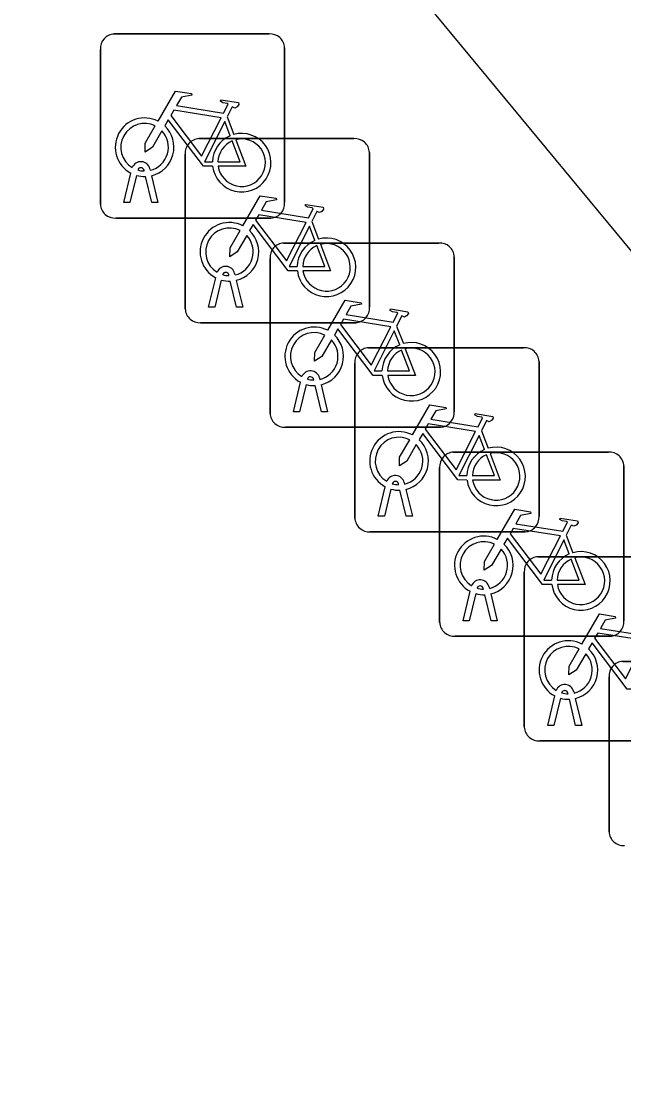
# Model space of a CAD drawing. Extents: x 161087 to 161922, y 382574 to 383873.
# Drawn here: x 161517.99 to 161521.25, y 383481.3 to 383487.02 of the extents above; entities that cross this region are included whole.
import ezdxf

# ---------------------------------------------------------------- set-up
doc = ezdxf.new("R2010")
doc.units = 0
doc.layers.add('IMGEO_Fietsenrek', color=7, linetype='Continuous')
doc.layers.add('IMGEO_Pand', color=7, linetype='Continuous')

msp = doc.modelspace()

# ---------------------------------------------------------------- linework, layer by layer
at = {"layer": 'IMGEO_Fietsenrek'}
for p, q in [((161518.4899, 383486.9475), (161519.3308, 383486.9475)), ((161519.3308, 383486.9475), (161518.4899, 383486.9475)), ((161518.4155, 383486.0229), (161518.4155, 383486.8638)), ((161518.4155, 383486.8638), (161518.4155, 383486.0229)), ((161519.4145, 383486.8731), (161519.4145, 383486.0322)), ((161519.4145, 383486.0322), (161519.4145, 383486.8731)), ((161519.1022, 383486.4972), (161519.1385, 383486.402)), ((161518.9499, 383486.3795), (161519.7908, 383486.3795)), ((161519.7908, 383486.3795), (161518.9499, 383486.3795)), ((161519.8745, 383486.3051), (161519.8745, 383485.4642)), ((161519.8745, 383485.4642), (161519.8745, 383486.3051)), ((161518.8755, 383485.4549), (161518.8755, 383486.2958)), ((161518.8755, 383486.2958), (161518.8755, 383485.4549)), ((161518.5425, 383486.0323), (161518.5808, 383486.1923)), ((161518.6529, 383486.2039), (161518.6519, 383486.2082)), ((161518.6836, 383486.2154), (161518.6854, 383486.2075)), ((161518.6112, 383486.1801), (161518.5759, 383486.0323)), ((161518.694, 383486.0323), (161518.6601, 383486.174)), ((161518.6924, 383486.1783), (161518.7274, 383486.0323)), ((161518.5759, 383486.0323), (161518.5425, 383486.0323)), ((161518.7274, 383486.0323), (161518.694, 383486.0323)), ((161519.3401, 383485.9485), (161518.4992, 383485.9485)), ((161518.4992, 383485.9485), (161519.3401, 383485.9485)), ((161519.5622, 383485.9292), (161519.5985, 383485.834)), ((161519.4099, 383485.8125), (161520.2508, 383485.8125)), ((161520.2508, 383485.8125), (161519.4099, 383485.8125)), ((161520.3345, 383485.7381), (161520.3345, 383484.8972)), ((161520.3345, 383484.8972), (161520.3345, 383485.7381)), ((161519.3355, 383484.8879), (161519.3355, 383485.7288)), ((161519.3355, 383485.7288), (161519.3355, 383484.8879)), ((161519.0025, 383485.4643), (161519.0408, 383485.6243)), ((161519.1129, 383485.6359), (161519.1119, 383485.6402)), ((161519.1436, 383485.6474), (161519.1454, 383485.6395)), ((161519.0712, 383485.6121), (161519.0359, 383485.4643)), ((161519.154, 383485.4643), (161519.1201, 383485.606)), ((161519.1524, 383485.6103), (161519.1874, 383485.4643)), ((161519.0359, 383485.4643), (161519.0025, 383485.4643)), ((161519.1874, 383485.4643), (161519.154, 383485.4643)), ((161519.8001, 383485.3805), (161518.9592, 383485.3805)), ((161518.9592, 383485.3805), (161519.8001, 383485.3805)), ((161520.0222, 383485.3622), (161520.0585, 383485.267)), ((161519.8699, 383485.2445), (161520.7108, 383485.2445)), ((161520.7108, 383485.2445), (161519.8699, 383485.2445)), ((161519.7955, 383484.3199), (161519.7955, 383485.1608)), ((161519.7955, 383485.1608), (161519.7955, 383484.3199)), ((161520.7945, 383485.1701), (161520.7945, 383484.3292)), ((161520.7945, 383484.3292), (161520.7945, 383485.1701)), ((161519.4625, 383484.8973), (161519.5008, 383485.0573)), ((161519.5312, 383485.0451), (161519.4959, 383484.8973)), ((161519.5729, 383485.0689), (161519.5719, 383485.0732)), ((161519.6036, 383485.0804), (161519.6054, 383485.0725)), ((161519.614, 383484.8973), (161519.5801, 383485.039)), ((161519.6124, 383485.0433), (161519.6474, 383484.8973)), ((161519.4959, 383484.8973), (161519.4625, 383484.8973)), ((161519.6474, 383484.8973), (161519.614, 383484.8973)), ((161520.2601, 383484.8135), (161519.4192, 383484.8135)), ((161519.4192, 383484.8135), (161520.2601, 383484.8135)), ((161520.4822, 383484.7942), (161520.5185, 383484.699)), ((161520.3299, 383484.6775), (161521.1708, 383484.6775)), ((161521.1708, 383484.6775), (161520.3299, 383484.6775)), ((161520.2555, 383483.7529), (161520.2555, 383484.5938)), ((161520.2555, 383484.5938), (161520.2555, 383483.7529)), ((161521.2545, 383484.6031), (161521.2545, 383483.7622)), ((161521.2545, 383483.7622), (161521.2545, 383484.6031)), ((161519.9225, 383484.3293), (161519.9608, 383484.4893)), ((161519.9912, 383484.4771), (161519.9559, 383484.3293)), ((161520.0329, 383484.5009), (161520.0319, 383484.5052)), ((161520.0636, 383484.5124), (161520.0654, 383484.5045)), ((161520.0724, 383484.4753), (161520.1074, 383484.3293)), ((161520.074, 383484.3293), (161520.0401, 383484.471)), ((161519.9559, 383484.3293), (161519.9225, 383484.3293)), ((161520.1074, 383484.3293), (161520.074, 383484.3293)), ((161520.7201, 383484.2455), (161519.8792, 383484.2455)), ((161519.8792, 383484.2455), (161520.7201, 383484.2455)), ((161520.9422, 383484.2272), (161520.9785, 383484.132)), ((161520.7889, 383484.1095), (161521.6298, 383484.1095)), ((161521.6298, 383484.1095), (161520.7889, 383484.1095)), ((161520.7145, 383483.1849), (161520.7145, 383484.0258)), ((161520.7145, 383484.0258), (161520.7145, 383483.1849)), ((161520.3825, 383483.7623), (161520.4208, 383483.9223)), ((161520.4512, 383483.9101), (161520.4159, 383483.7623)), ((161520.4929, 383483.9339), (161520.4919, 383483.9382)), ((161520.534, 383483.7623), (161520.5001, 383483.904)), ((161520.5236, 383483.9454), (161520.5254, 383483.9375)), ((161520.5324, 383483.9083), (161520.5674, 383483.7623)), ((161520.4159, 383483.7623), (161520.3825, 383483.7623)), ((161520.5674, 383483.7623), (161520.534, 383483.7623)), ((161521.1801, 383483.6785), (161520.3392, 383483.6785)), ((161520.3392, 383483.6785), (161521.1801, 383483.6785)), ((161521.2489, 383483.5415), (161522.0898, 383483.5415)), ((161522.0898, 383483.5415), (161521.2489, 383483.5415)), ((161521.1745, 383482.6169), (161521.1745, 383483.4578)), ((161521.1745, 383483.4578), (161521.1745, 383482.6169)), ((161520.8415, 383483.1943), (161520.8798, 383483.3543)), ((161520.9102, 383483.3421), (161520.8749, 383483.1943)), ((161520.9519, 383483.3659), (161520.9509, 383483.3702)), ((161520.993, 383483.1943), (161520.9591, 383483.336)), ((161520.9826, 383483.3774), (161520.9844, 383483.3695)), ((161520.9914, 383483.3403), (161521.0264, 383483.1943)), ((161520.8749, 383483.1943), (161520.8415, 383483.1943)), ((161521.0264, 383483.1943), (161520.993, 383483.1943)), ((161521.6391, 383483.1105), (161520.7982, 383483.1105)), ((161520.7982, 383483.1105), (161521.6391, 383483.1105))]:
    msp.add_line(p, q, dxfattribs=at)
for points in [[(161518.7281, 383486.4742), (161518.8228, 383486.6377), (161518.909, 383486.6239), (161518.9107, 383486.6152), (161518.8546, 383486.6043), (161518.8284, 383486.559), (161519.0836, 383486.5182)], [(161519.0836, 383486.5182), (161519.1086, 383486.567), (161519.1035, 383486.571), (161519.0803, 383486.5747), (161519.0676, 383486.5822), (161519.0666, 383486.5853), (161519.0688, 383486.5899), (161519.1636, 383486.5748), (161519.1659, 383486.5645), (161519.1565, 383486.5521), (161519.1441, 383486.5457), (161519.1296, 383486.5519), (161519.1022, 383486.4972)], [(161519.0707, 383486.493), (161518.8139, 383486.534), (161518.7972, 383486.5052), (161518.9642, 383486.2849), (161519.0707, 383486.493)], [(161519.0238, 383486.2295), (161518.9741, 383486.2296), (161518.7834, 383486.4813), (161518.7644, 383486.4485)], [(161518.7488, 383486.4217), (161518.6972, 383486.3325), (161518.6573, 383486.3065), (161518.6585, 383486.354), (161518.713, 383486.4482)], [(161519.1187, 383486.395), (161519.0894, 383486.4718), (161518.98, 383486.2537), (161519.0227, 383486.2536)], [(161519.0527, 383486.2535), (161519.1726, 383486.2533), (161519.1294, 383486.3669)], [(161519.1492, 383486.3738), (161519.2042, 383486.2292), (161519.0541, 383486.2295)], [(161519.1881, 383485.9062), (161519.2828, 383486.0697), (161519.369, 383486.0559), (161519.3707, 383486.0472), (161519.3146, 383486.0363), (161519.2884, 383485.991), (161519.5436, 383485.9502)], [(161519.5436, 383485.9502), (161519.5686, 383485.999), (161519.5635, 383486.003), (161519.5403, 383486.0067), (161519.5276, 383486.0142), (161519.5266, 383486.0173), (161519.5288, 383486.0219), (161519.6236, 383486.0068), (161519.6259, 383485.9965), (161519.6165, 383485.9841), (161519.6041, 383485.9777), (161519.5896, 383485.9839), (161519.5622, 383485.9292)], [(161519.5307, 383485.925), (161519.2739, 383485.966), (161519.2572, 383485.9372), (161519.4242, 383485.7169), (161519.5307, 383485.925)], [(161519.4838, 383485.6615), (161519.4341, 383485.6616), (161519.2434, 383485.9133), (161519.2244, 383485.8805)], [(161519.5787, 383485.827), (161519.5494, 383485.9038), (161519.44, 383485.6857), (161519.4827, 383485.6856)], [(161519.2088, 383485.8537), (161519.1572, 383485.7645), (161519.1173, 383485.7385), (161519.1185, 383485.786), (161519.173, 383485.8802)], [(161519.5127, 383485.6855), (161519.6326, 383485.6853), (161519.5894, 383485.7989)], [(161519.6092, 383485.8058), (161519.6642, 383485.6612), (161519.5141, 383485.6615)], [(161519.6481, 383485.3392), (161519.7428, 383485.5027), (161519.829, 383485.4889), (161519.8307, 383485.4802), (161519.7746, 383485.4693), (161519.7484, 383485.424), (161520.0036, 383485.3832)], [(161520.0036, 383485.3832), (161520.0286, 383485.432), (161520.0235, 383485.436), (161520.0003, 383485.4397), (161519.9876, 383485.4472), (161519.9866, 383485.4503), (161519.9888, 383485.4549), (161520.0836, 383485.4398), (161520.0859, 383485.4295), (161520.0765, 383485.4171), (161520.0641, 383485.4107), (161520.0496, 383485.4169), (161520.0222, 383485.3622)], [(161519.9907, 383485.358), (161519.7339, 383485.399), (161519.7172, 383485.3702), (161519.8842, 383485.1499), (161519.9907, 383485.358)], [(161519.9438, 383485.0945), (161519.8941, 383485.0946), (161519.7034, 383485.3463), (161519.6844, 383485.3135)], [(161520.0387, 383485.26), (161520.0094, 383485.3368), (161519.9, 383485.1187), (161519.9427, 383485.1186)], [(161519.6688, 383485.2867), (161519.6172, 383485.1975), (161519.5773, 383485.1715), (161519.5785, 383485.219), (161519.633, 383485.3132)], [(161519.9727, 383485.1185), (161520.0926, 383485.1183), (161520.0494, 383485.2319)], [(161520.0692, 383485.2388), (161520.1242, 383485.0942), (161519.9741, 383485.0945)], [(161520.1081, 383484.7712), (161520.2028, 383484.9347), (161520.289, 383484.9209), (161520.2907, 383484.9122), (161520.2346, 383484.9013), (161520.2084, 383484.856), (161520.4636, 383484.8152)], [(161520.4636, 383484.8152), (161520.4886, 383484.864), (161520.4835, 383484.868), (161520.4603, 383484.8717), (161520.4476, 383484.8792), (161520.4466, 383484.8823), (161520.4488, 383484.8869), (161520.5436, 383484.8718), (161520.5459, 383484.8615), (161520.5365, 383484.8491), (161520.5241, 383484.8427), (161520.5096, 383484.8489), (161520.4822, 383484.7942)], [(161520.4507, 383484.79), (161520.1939, 383484.831), (161520.1772, 383484.8022), (161520.3442, 383484.5819), (161520.4507, 383484.79)], [(161520.4038, 383484.5265), (161520.3541, 383484.5266), (161520.1634, 383484.7783), (161520.1444, 383484.7455)], [(161520.4987, 383484.692), (161520.4694, 383484.7688), (161520.36, 383484.5507), (161520.4027, 383484.5506)], [(161520.1288, 383484.7187), (161520.0772, 383484.6295), (161520.0373, 383484.6035), (161520.0385, 383484.651), (161520.093, 383484.7452)], [(161520.4327, 383484.5505), (161520.5526, 383484.5503), (161520.5094, 383484.6639)], [(161520.5292, 383484.6708), (161520.5842, 383484.5262), (161520.4341, 383484.5265)], [(161520.5681, 383484.2042), (161520.6628, 383484.3677), (161520.749, 383484.3539), (161520.7507, 383484.3452), (161520.6946, 383484.3343), (161520.6684, 383484.289), (161520.9236, 383484.2482)], [(161520.9236, 383484.2482), (161520.9486, 383484.297), (161520.9435, 383484.301), (161520.9203, 383484.3047), (161520.9076, 383484.3122), (161520.9066, 383484.3153), (161520.9088, 383484.3199), (161521.0036, 383484.3048), (161521.0059, 383484.2945), (161520.9965, 383484.2821), (161520.9841, 383484.2757), (161520.9696, 383484.2819), (161520.9422, 383484.2272)], [(161520.9107, 383484.223), (161520.6539, 383484.264), (161520.6372, 383484.2352), (161520.8042, 383484.0149), (161520.9107, 383484.223)], [(161520.8638, 383483.9595), (161520.8141, 383483.9596), (161520.6234, 383484.2113), (161520.6044, 383484.1785)], [(161520.9587, 383484.125), (161520.9294, 383484.2018), (161520.82, 383483.9837), (161520.8627, 383483.9836)], [(161520.5888, 383484.1517), (161520.5372, 383484.0625), (161520.4973, 383484.0365), (161520.4985, 383484.084), (161520.553, 383484.1782)], [(161520.8927, 383483.9835), (161521.0126, 383483.9833), (161520.9694, 383484.0969)], [(161520.9892, 383484.1038), (161521.0442, 383483.9592), (161520.8941, 383483.9595)], [(161521.0271, 383483.6362), (161521.1218, 383483.7997), (161521.208, 383483.7859), (161521.2097, 383483.7772), (161521.1536, 383483.7663), (161521.1274, 383483.721), (161521.3826, 383483.6802)], [(161521.3697, 383483.655), (161521.1129, 383483.696), (161521.0962, 383483.6672), (161521.2632, 383483.4469), (161521.3697, 383483.655)], [(161521.3228, 383483.3915), (161521.2731, 383483.3916), (161521.0824, 383483.6433), (161521.0634, 383483.6105)], [(161521.0478, 383483.5837), (161520.9962, 383483.4945), (161520.9563, 383483.4685), (161520.9575, 383483.516), (161521.012, 383483.6102)]]:
    msp.add_lwpolyline(points, dxfattribs=at)
for centre, radius, start, end in [((161518.4932, 383486.8696), 0.0779, 92.4484, 184.2845), ((161518.4932, 383486.8696), 0.0779, 92.4484, 184.2845), ((161519.3366, 383486.8698), 0.0779, 2.4484, 94.2845), ((161519.3366, 383486.8698), 0.0779, 2.4484, 94.2845), ((161518.6551, 383486.3329), 0.159, 62.6766, 242.1369), ((161518.6551, 383486.3329), 0.129, 63.3192, 238.903), ((161518.6551, 383486.3329), 0.129, 283.6043, 43.4302), ((161518.6551, 383486.3329), 0.159, 283.5766, 46.6042), ((161518.9532, 383486.3016), 0.0779, 92.4484, 184.2845), ((161518.9532, 383486.3016), 0.0779, 92.4484, 184.2845), ((161519.1817, 383486.2489), 0.159, 113.3408, 178.3217), ((161519.1817, 383486.2489), 0.159, 187.0065, 105.7708), ((161519.1817, 383486.2489), 0.129, 113.923, 177.9556), ((161519.1817, 383486.2489), 0.129, 188.6715, 104.5883), ((161519.7966, 383486.3018), 0.0779, 2.4484, 94.2845), ((161519.7966, 383486.3018), 0.0779, 2.4484, 94.2845), ((161518.6349, 383486.2043), 0.0499, 12.8025, 158.6934), ((161518.6349, 383486.2043), 0.0174, 12.8025, 163.4502), ((161518.6551, 383486.3329), 0.129, 253.415, 269.0204), ((161518.6551, 383486.3329), 0.159, 253.9967, 271.7867), ((161518.4934, 383486.0262), 0.0779, 182.4484, 274.2845), ((161518.4934, 383486.0262), 0.0779, 182.4484, 274.2845), ((161519.3368, 383486.0264), 0.0779, 272.4484, 4.2845), ((161519.3368, 383486.0264), 0.0779, 272.4484, 4.2845), ((161519.1151, 383485.7649), 0.159, 62.6766, 242.1369), ((161519.1151, 383485.7649), 0.129, 63.3192, 238.903), ((161519.1151, 383485.7649), 0.129, 283.6043, 43.4302), ((161519.1151, 383485.7649), 0.159, 283.5766, 46.6042), ((161519.4132, 383485.7346), 0.0779, 92.4484, 184.2845), ((161519.4132, 383485.7346), 0.0779, 92.4484, 184.2845), ((161519.6417, 383485.6809), 0.159, 113.3408, 178.3217), ((161519.6417, 383485.6809), 0.159, 187.0065, 105.7708), ((161519.6417, 383485.6809), 0.129, 113.923, 177.9556), ((161519.6417, 383485.6809), 0.129, 188.6715, 104.5883), ((161520.2566, 383485.7348), 0.0779, 2.4484, 94.2845), ((161520.2566, 383485.7348), 0.0779, 2.4484, 94.2845), ((161519.0949, 383485.6363), 0.0499, 12.8025, 158.6934), ((161519.0949, 383485.6363), 0.0174, 12.8025, 163.4502), ((161519.1151, 383485.7649), 0.129, 253.415, 269.0204), ((161519.1151, 383485.7649), 0.159, 253.9967, 271.7867), ((161518.9534, 383485.4582), 0.0779, 182.4484, 274.2845), ((161518.9534, 383485.4582), 0.0779, 182.4484, 274.2845), ((161519.7968, 383485.4584), 0.0779, 272.4484, 4.2845), ((161519.7968, 383485.4584), 0.0779, 272.4484, 4.2845), ((161519.5751, 383485.1979), 0.159, 62.6766, 242.1369), ((161519.5751, 383485.1979), 0.129, 63.3192, 238.903), ((161519.5751, 383485.1979), 0.129, 283.6043, 43.4302), ((161519.5751, 383485.1979), 0.159, 283.5766, 46.6042), ((161519.8732, 383485.1666), 0.0779, 92.4484, 184.2845), ((161519.8732, 383485.1666), 0.0779, 92.4484, 184.2845), ((161520.1017, 383485.1139), 0.159, 113.3408, 178.3217), ((161520.1017, 383485.1139), 0.159, 187.0065, 105.7708), ((161520.1017, 383485.1139), 0.129, 113.923, 177.9556), ((161520.1017, 383485.1139), 0.129, 188.6715, 104.5883), ((161520.7166, 383485.1668), 0.0779, 2.4484, 94.2845), ((161520.7166, 383485.1668), 0.0779, 2.4484, 94.2845), ((161519.5549, 383485.0693), 0.0499, 12.8025, 158.6934), ((161519.5751, 383485.1979), 0.159, 253.9967, 271.7867), ((161519.5549, 383485.0693), 0.0174, 12.8025, 163.4502), ((161519.5751, 383485.1979), 0.129, 253.415, 269.0204), ((161519.4134, 383484.8912), 0.0779, 182.4484, 274.2845), ((161519.4134, 383484.8912), 0.0779, 182.4484, 274.2845), ((161520.2568, 383484.8914), 0.0779, 272.4484, 4.2845), ((161520.2568, 383484.8914), 0.0779, 272.4484, 4.2845), ((161520.0351, 383484.6299), 0.159, 62.6766, 242.1369), ((161520.0351, 383484.6299), 0.129, 63.3192, 238.903), ((161520.0351, 383484.6299), 0.129, 283.6043, 43.4302), ((161520.0351, 383484.6299), 0.159, 283.5766, 46.6042), ((161520.5617, 383484.5459), 0.159, 187.0065, 105.7708), ((161520.3332, 383484.5996), 0.0779, 92.4484, 184.2845), ((161520.3332, 383484.5996), 0.0779, 92.4484, 184.2845), ((161520.5617, 383484.5459), 0.159, 113.3408, 178.3217), ((161520.5617, 383484.5459), 0.129, 113.923, 177.9556), ((161520.5617, 383484.5459), 0.129, 188.6715, 104.5883), ((161521.1766, 383484.5998), 0.0779, 2.4484, 94.2845), ((161521.1766, 383484.5998), 0.0779, 2.4484, 94.2845), ((161520.0149, 383484.5013), 0.0499, 12.8025, 158.6934), ((161520.0351, 383484.6299), 0.159, 253.9967, 271.7867), ((161520.0149, 383484.5013), 0.0174, 12.8025, 163.4502), ((161520.0351, 383484.6299), 0.129, 253.415, 269.0204), ((161519.8734, 383484.3232), 0.0779, 182.4484, 274.2845), ((161519.8734, 383484.3232), 0.0779, 182.4484, 274.2845), ((161520.7168, 383484.3234), 0.0779, 272.4484, 4.2845), ((161520.7168, 383484.3234), 0.0779, 272.4484, 4.2845), ((161520.4951, 383484.0629), 0.159, 62.6766, 242.1369), ((161520.4951, 383484.0629), 0.129, 63.3192, 238.903), ((161520.4951, 383484.0629), 0.129, 283.6043, 43.4302), ((161520.4951, 383484.0629), 0.159, 283.5766, 46.6042), ((161521.0217, 383483.9789), 0.159, 187.0065, 105.7708), ((161520.7922, 383484.0316), 0.0779, 92.4484, 184.2845), ((161520.7922, 383484.0316), 0.0779, 92.4484, 184.2845), ((161521.0217, 383483.9789), 0.159, 113.3408, 178.3217), ((161521.0217, 383483.9789), 0.129, 113.923, 177.9556), ((161521.0217, 383483.9789), 0.129, 188.6715, 104.5883), ((161520.4749, 383483.9343), 0.0499, 12.8025, 158.6934), ((161520.4951, 383484.0629), 0.159, 253.9967, 271.7867), ((161520.4749, 383483.9343), 0.0174, 12.8025, 163.4502), ((161520.4951, 383484.0629), 0.129, 253.415, 269.0204), ((161520.3334, 383483.7562), 0.0779, 182.4484, 274.2845), ((161520.3334, 383483.7562), 0.0779, 182.4484, 274.2845), ((161521.1768, 383483.7564), 0.0779, 272.4484, 4.2845), ((161521.1768, 383483.7564), 0.0779, 272.4484, 4.2845), ((161520.9541, 383483.4949), 0.159, 62.6766, 242.1369), ((161520.9541, 383483.4949), 0.129, 63.3192, 238.903), ((161520.9541, 383483.4949), 0.129, 283.6043, 43.4302), ((161520.9541, 383483.4949), 0.159, 283.5766, 46.6042), ((161521.2522, 383483.4636), 0.0779, 92.4484, 184.2845), ((161521.2522, 383483.4636), 0.0779, 92.4484, 184.2845), ((161520.9339, 383483.3663), 0.0499, 12.8025, 158.6934), ((161520.9541, 383483.4949), 0.159, 253.9967, 271.7867), ((161520.9339, 383483.3663), 0.0174, 12.8025, 163.4502), ((161520.9541, 383483.4949), 0.129, 253.415, 269.0204), ((161520.7924, 383483.1882), 0.0779, 182.4484, 274.2845), ((161520.7924, 383483.1882), 0.0779, 182.4484, 274.2845), ((161521.2524, 383482.6202), 0.0779, 182.4484, 274.2845), ((161521.2524, 383482.6202), 0.0779, 182.4484, 274.2845)]:
    msp.add_arc(centre, radius, start, end, dxfattribs=at)
at = {"layer": 'IMGEO_Pand'}
msp.add_lwpolyline([(161541.096, 383461.838), (161509.522, 383500), (161500, 383511.461), (161492.675, 383520.278), (161493.397, 383521.584)], dxfattribs=at)

doc.saveas('drawing.dxf')
